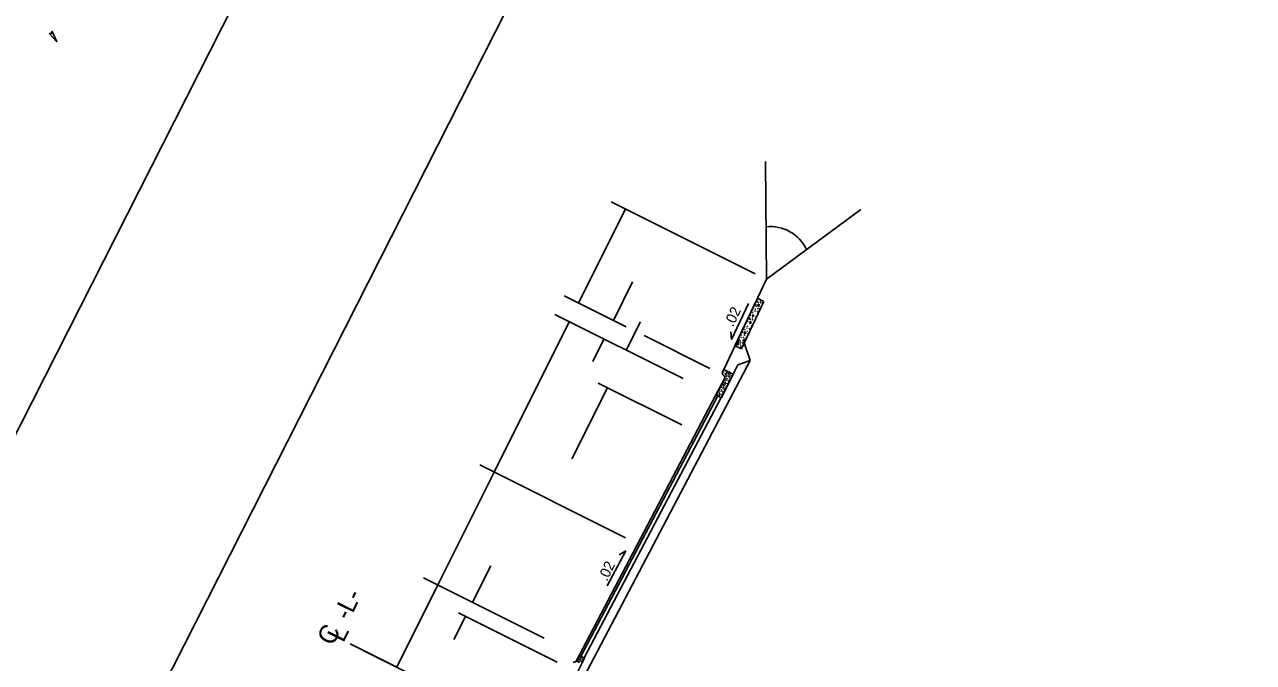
# Model space of a CAD drawing. Extents: x 1974386 to 1979988, y 776712 to 784860.
# Drawn here: x 1976485 to 1977187, y 782023 to 782388 of the extents above; entities that cross this region are included whole.
import ezdxf

# ---------------------------------------------------------------- set-up
doc = ezdxf.new("R2010")
doc.units = 0
for name, color, linetype in [('Default', 7, 'Continuous'), ('Old_Level_1', 7, 'Continuous'), ('Old_Level_11', 7, 'Continuous'), ('Old_Level_2', 7, 'Continuous'), ('Old_Level_4', 7, 'Continuous')]:
    doc.layers.add(name, color=color, linetype=linetype)

msp = doc.modelspace()

# ---------------------------------------------------------------- linework, layer by layer
at = {"layer": 'Default'}
msp.add_lwpolyline([(1978009.96, 784859.92), (1974385.88, 777715.09), (1976364.02, 776711.71), (1979988.11, 783856.54)], close=True, dxfattribs=at)
at = {"layer": 'Old_Level_1'}
for p, q in [((1976908.28, 782309.46), (1976908.84, 782242.12)), ((1976801.59, 782228.59), (1976828.39, 782282.27)), ((1976801.59, 782228.59), (1976828.39, 782282.27)), ((1976820.18, 782286.37), (1976902.47, 782245.3)), ((1976962.76, 782281.98), (1976908.84, 782242.12)), ((1976821.44, 782218.68), (1976832.38, 782240.61)), ((1976821.44, 782218.68), (1976832.38, 782240.61)), ((1976884.46, 782190.58), (1976908.84, 782242.12)), ((1976793.38, 782232.69), (1976828.81, 782215)), ((1976890.87, 782204.15), (1976903.71, 782231.27)), ((1976894.56, 782202.4), (1976907.39, 782229.53)), ((1976907.39, 782229.53), (1976903.71, 782231.27)), ((1976788.02, 782221.95), (1976861.28, 782185.39)), ((1976796.24, 782217.85), (1976753.36, 782131.96)), ((1976796.24, 782217.85), (1976753.36, 782131.96)), ((1976828.76, 782201.62), (1976836.88, 782217.89)), ((1976828.76, 782201.62), (1976836.88, 782217.89)), ((1976809.66, 782195.08), (1976816.08, 782207.95)), ((1976809.66, 782195.08), (1976816.08, 782207.95)), ((1976838.99, 782209.93), (1976876.46, 782191.22)), ((1976899.64, 782195.66), (1976896.22, 782205.9)), ((1976894.56, 782202.4), (1976890.87, 782204.15)), ((1976800.21, 782006.48), (1976899.64, 782195.66)), ((1976883.79, 782189.24), (1976884.46, 782190.58)), ((1976889.82, 782187.9), (1976884.46, 782190.58)), ((1976889.82, 782187.9), (1976892.5, 782193.27)), ((1976892.5, 782193.27), (1976899.64, 782195.66)), ((1976880.01, 782176.04), (1976884.98, 782185.24)), ((1976883.12, 782174.48), (1976889.82, 782187.9)), ((1976797.77, 782139.54), (1976818.04, 782180.15)), ((1976797.77, 782139.54), (1976818.04, 782180.15)), ((1976812.74, 782182.79), (1976860.52, 782158.95)), ((1976801.83, 782027.29), (1976880.01, 782176.04)), ((1976802.95, 782026.74), (1976881.13, 782175.48)), ((1976804.74, 782025.85), (1976882.92, 782174.59)), ((1976883.12, 782174.48), (1976880.01, 782176.04)), ((1976745.15, 782136.06), (1976828.36, 782094.52)), ((1976753.36, 782131.96), (1976721.21, 782067.54)), ((1976753.36, 782131.96), (1976721.21, 782067.54)), ((1976741.05, 782057.63), (1976751.43, 782078.43)), ((1976741.05, 782057.63), (1976751.43, 782078.43)), ((1976713, 782071.64), (1976782, 782037.19)), ((1976721.21, 782067.54), (1976697.76, 782020.56)), ((1976721.21, 782067.54), (1976697.76, 782020.56)), ((1976732.93, 782051.63), (1976789.35, 782023.47)), ((1976730.4, 782036.3), (1976737.03, 782049.58)), ((1976730.4, 782036.3), (1976737.03, 782049.58)), ((1976671.06, 782033.89), (1976742.15, 781998.41)), ((1976678.99, 782029.93), (1976742.15, 781998.41)), ((1976800.18, 782023.98), (1976801.83, 782027.29)), ((1976800.94, 782017.68), (1976804.96, 782025.73)), ((1976801.48, 782023.93), (1976801.36, 782023.5)), ((1976801.36, 782023.5), (1976802.05, 782023.41)), ((1976802.05, 782023.41), (1976801.48, 782023.93)), ((1976802.1, 782026.12), (1976801.56, 782025.83)), ((1976801.56, 782025.83), (1976802.48, 782025.66)), ((1976804.96, 782025.73), (1976801.83, 782027.29)), ((1976802.48, 782025.66), (1976802.1, 782026.12)), ((1976803.82, 782025.38), (1976803.58, 782024.91)), ((1976803.58, 782024.91), (1976804.27, 782025.12)), ((1976804.27, 782025.12), (1976803.82, 782025.38))]:
    msp.add_line(p, q, dxfattribs=at)
for centre in [(1976800.49, 782024.54), (1976800.55, 782023.66), (1976800.75, 782023.67), (1976801.1, 782024.29), (1976801.29, 782026.03), (1976801.57, 782025.07), (1976801.87, 782026.93), (1976802.11, 782024.18), (1976802.41, 782024.96), (1976802.46, 782026.59), (1976802.84, 782024.07), (1976802.96, 782024.77), (1976802.98, 782025.68), (1976803.21, 782023.49), (1976803.35, 782026.48), (1976803.63, 782023.33), (1976803.82, 782024.16), (1976804, 782025.94), (1976804.33, 782024.61), (1976804.62, 782025.53)]:
    msp.add_circle(centre, 0.0385, dxfattribs=at)
for centre, radius, start, end in [((1976911, 782249.34), 22.94, 25.10154, 95.98505), ((1976885.13, 782188.57), 1.5, 153.47444, 240.71731), ((1976883.66, 782185.95), 1.5, 331.646, 60.71731), ((1976799.1, 782022.65), 0.875, 80.19339, 135.03949), ((1976799.4, 782024.37), 0.875, 260.19339, 333.47444)]:
    msp.add_arc(centre, radius, start, end, dxfattribs=at)
at = {"layer": 'Old_Level_11'}
msp.add_lwpolyline([(1976499.17, 782382.52), (1976503.56, 782377.86), (1976500.99, 782383.77), (1976500.51, 782382.48)], close=True, dxfattribs=at)
at = {"layer": 'Old_Level_2'}
for p, q in [((1976888.96, 782207.77), (1976898.57, 782228.36)), ((1976903.81, 782227.33), (1976904.77, 782227.86)), ((1976903.81, 782227.33), (1976904.77, 782227.86)), ((1976904.47, 782226.42), (1976903.81, 782227.33)), ((1976904.47, 782226.42), (1976903.81, 782227.33)), ((1976904.77, 782227.86), (1976904.47, 782226.42)), ((1976904.77, 782227.86), (1976904.47, 782226.42)), ((1976901.24, 782220.63), (1976900.62, 782221.75)), ((1976900.62, 782221.75), (1976901.64, 782221.59)), ((1976901.24, 782220.63), (1976900.62, 782221.75)), ((1976900.62, 782221.75), (1976901.64, 782221.59)), ((1976901.64, 782221.59), (1976901.24, 782220.63)), ((1976901.64, 782221.59), (1976901.24, 782220.63)), ((1976888.96, 782207.77), (1976888.57, 782212.21)), ((1976896.62, 782210.87), (1976896.01, 782211.99)), ((1976896.01, 782211.99), (1976897.02, 782211.84)), ((1976896.62, 782210.87), (1976896.01, 782211.99)), ((1976896.01, 782211.99), (1976897.02, 782211.84)), ((1976897.02, 782211.84), (1976896.62, 782210.87)), ((1976897.02, 782211.84), (1976896.62, 782210.87)), ((1976899.19, 782217.57), (1976900.16, 782218.1)), ((1976899.19, 782217.57), (1976900.16, 782218.1)), ((1976899.85, 782216.66), (1976899.19, 782217.57)), ((1976899.85, 782216.66), (1976899.19, 782217.57)), ((1976900.16, 782218.1), (1976899.85, 782216.66)), ((1976900.16, 782218.1), (1976899.85, 782216.66)), ((1976891.93, 782205.62), (1976892.89, 782206.15)), ((1976891.93, 782205.62), (1976892.89, 782206.15)), ((1976892.58, 782204.7), (1976891.93, 782205.62)), ((1976892.58, 782204.7), (1976891.93, 782205.62)), ((1976892.89, 782206.15), (1976892.58, 782204.7)), ((1976892.89, 782206.15), (1976892.58, 782204.7)), ((1976895.67, 782207.48), (1976896.63, 782208)), ((1976895.67, 782207.48), (1976896.63, 782208)), ((1976896.33, 782206.56), (1976895.67, 782207.48)), ((1976896.33, 782206.56), (1976895.67, 782207.48)), ((1976896.63, 782208), (1976896.33, 782206.56)), ((1976896.63, 782208), (1976896.33, 782206.56)), ((1976885.87, 782188.3), (1976885.24, 782187.62)), ((1976885.24, 782187.62), (1976885.75, 782187.48)), ((1976885.75, 782187.48), (1976885.87, 782188.3)), ((1976887.18, 782186.83), (1976887.84, 782187.17)), ((1976887.61, 782186.22), (1976887.18, 782186.83)), ((1976887.84, 782187.17), (1976887.61, 782186.22)), ((1976882.17, 782175.97), (1976881.77, 782176.72)), ((1976881.77, 782176.72), (1976882.45, 782176.61)), ((1976882.45, 782176.61), (1976882.17, 782175.97)), ((1976883.97, 782180.4), (1976884.62, 782180.74)), ((1976884.4, 782179.78), (1976883.97, 782180.4)), ((1976884.62, 782180.74), (1976884.4, 782179.78)), ((1976885.38, 782182.41), (1976884.99, 782183.16)), ((1976884.99, 782183.16), (1976885.66, 782183.04)), ((1976885.66, 782183.04), (1976885.38, 782182.41)), ((1976828.48, 782087.09), (1976817.9, 782066.98)), ((1976828.48, 782087.09), (1976817.9, 782066.98)), ((1976828.48, 782087.09), (1976824.71, 782084.7)), ((1976828.48, 782087.09), (1976824.71, 782084.7))]:
    msp.add_line(p, q, dxfattribs=at)
for centre, radius in [((1976901.94, 782227.07), 0.0693), ((1976901.94, 782227.07), 0.0693), ((1976902.78, 782227.82), 0.0693), ((1976902.78, 782227.82), 0.0693), ((1976902.95, 782226.74), 0.0693), ((1976902.95, 782226.74), 0.0693), ((1976903.5, 782229.33), 0.0693), ((1976903.5, 782229.33), 0.0693), ((1976903.97, 782229.64), 0.0693), ((1976903.97, 782229.64), 0.0693), ((1976904.19, 782228.84), 0.0693), ((1976904.19, 782228.84), 0.0693), ((1976905.52, 782229.68), 0.0693), ((1976905.52, 782229.68), 0.0693), ((1976905.52, 782228.76), 0.0693), ((1976905.52, 782228.76), 0.0693), ((1976905.88, 782226.52), 0.0693), ((1976905.88, 782226.52), 0.0693), ((1976906.47, 782228.59), 0.0693), ((1976906.47, 782228.59), 0.0693), ((1976898.88, 782219.58), 0.0693), ((1976898.88, 782219.58), 0.0693), ((1976899.36, 782219.89), 0.0693), ((1976899.36, 782219.89), 0.0693), ((1976899.58, 782219.08), 0.0693), ((1976899.58, 782219.08), 0.0693), ((1976899.81, 782221.64), 0.0693), ((1976899.81, 782221.64), 0.0693), ((1976900.22, 782223.3), 0.0693), ((1976900.22, 782223.3), 0.0693), ((1976900.77, 782225.17), 0.0693), ((1976900.77, 782225.17), 0.0693), ((1976900.9, 782219.92), 0.0693), ((1976900.9, 782219.92), 0.0693), ((1976900.9, 782219), 0.0693), ((1976900.9, 782219), 0.0693), ((1976901.1, 782224.85), 0.0693), ((1976901.1, 782224.85), 0.0693), ((1976901.12, 782223.15), 0.0693), ((1976901.12, 782223.15), 0.0693), ((1976902.34, 782223.99), 0.0693), ((1976902.34, 782223.99), 0.0693), ((1976902.58, 782225.08), 0.0693), ((1976902.58, 782225.08), 0.0693), ((1976902.97, 782220.96), 0.0693), ((1976902.97, 782220.96), 0.0693), ((1976903.67, 782223.69), 0.0693), ((1976903.67, 782223.69), 0.0693), ((1976903.91, 782222.48), 0.0693), ((1976903.91, 782222.48), 0.0693), ((1976904.05, 782225.34), 0.0693), ((1976904.05, 782225.34), 0.0693), ((1976904.93, 782225.33), 0.0693), ((1976904.93, 782225.33), 0.0693), ((1976895.19, 782211.88), 0.0693), ((1976895.19, 782211.88), 0.0693), ((1976895.6, 782213.54), 0.0693), ((1976895.6, 782213.54), 0.0693), ((1976896.15, 782215.41), 0.0693), ((1976896.15, 782215.41), 0.0693), ((1976896.49, 782215.09), 0.0693), ((1976896.49, 782215.09), 0.0693), ((1976896.5, 782213.39), 0.0693), ((1976896.5, 782213.39), 0.0693), ((1976897.33, 782217.31), 0.0693), ((1976897.33, 782217.31), 0.0693), ((1976897.72, 782214.23), 0.0693), ((1976897.72, 782214.23), 0.0693), ((1976897.96, 782215.32), 0.0693), ((1976897.96, 782215.32), 0.0693), ((1976897.96, 782212.49), 0.0693), ((1976897.96, 782212.49), 0.0693), ((1976898.17, 782218.06), 0.0693), ((1976898.17, 782218.06), 0.0693), ((1976899.05, 782213.93), 0.0693), ((1976899.05, 782213.93), 0.0693), ((1976899.3, 782212.72), 0.0693), ((1976899.3, 782212.72), 0.0693), ((1976900.32, 782215.57), 0.0693), ((1976900.32, 782215.57), 0.0693), ((1976901.26, 782216.76), 0.0693), ((1976901.26, 782216.76), 0.0693), ((1976891.68, 782205.29), 0.0693), ((1976891.68, 782205.29), 0.0693), ((1976891.81, 782204.63), 0.0693), ((1976891.81, 782204.63), 0.0693), ((1976892.76, 782204.78), 0.0693), ((1976892.76, 782204.78), 0.0693), ((1976893.01, 782206.7), 0.0693), ((1976893.01, 782206.7), 0.0693), ((1976893.51, 782207.51), 0.0693), ((1976893.51, 782207.51), 0.0693), ((1976893.87, 782205.13), 0.0693), ((1976893.87, 782205.13), 0.0693), ((1976893.92, 782206.98), 0.0693), ((1976893.92, 782206.98), 0.0693), ((1976894.11, 782206.12), 0.0693), ((1976894.11, 782206.12), 0.0693), ((1976894.48, 782208.86), 0.0693), ((1976894.48, 782208.86), 0.0693), ((1976894.56, 782210.2), 0.0693), ((1976894.56, 782210.2), 0.0693), ((1976895.38, 782206.12), 0.0693), ((1976895.38, 782206.12), 0.0693), ((1976895.43, 782207.15), 0.0693), ((1976895.43, 782207.15), 0.0693), ((1976895.53, 782205.5), 0.0693), ((1976895.53, 782205.5), 0.0693), ((1976895.64, 782208.75), 0.0693), ((1976895.64, 782208.75), 0.0693), ((1976896.28, 782210.17), 0.0693), ((1976896.28, 782210.17), 0.0693), ((1976897.09, 782208.56), 0.0693), ((1976897.09, 782208.56), 0.0693), ((1976898.36, 782211.2), 0.0693), ((1976898.36, 782211.2), 0.0693), ((1976894.26, 782203.41), 0.0693), ((1976894.26, 782203.41), 0.0693), ((1976894.27, 782204.12), 0.0693), ((1976894.27, 782204.12), 0.0693), ((1976883.81, 782188.08), 0.0462), ((1976884.52, 782187.07), 0.0462), ((1976884.54, 782189.11), 0.0462), ((1976884.74, 782184.2), 0.0462), ((1976885.13, 782185.43), 0.0462), ((1976885.34, 782184.08), 0.0462), ((1976885.35, 782185.22), 0.0462), ((1976885.35, 782188.38), 0.0462), ((1976885.36, 782189.87), 0.0462), ((1976885.94, 782186.68), 0.0462), ((1976886.16, 782184.63), 0.0462), ((1976886.25, 782188.77), 0.0462), ((1976886.34, 782185.35), 0.0462), ((1976886.51, 782187.17), 0.0462), ((1976886.97, 782189.25), 0.0462), ((1976887.01, 782188.17), 0.0462), ((1976887.04, 782184.41), 0.0462), ((1976887.19, 782183.6), 0.0462), ((1976887.33, 782188.37), 0.0462), ((1976887.47, 782187.84), 0.0462), ((1976887.78, 782184.41), 0.0462), ((1976887.91, 782185.48), 0.0462), ((1976888.35, 782187.76), 0.0462), ((1976888.36, 782188.37), 0.0462), ((1976888.56, 782186.26), 0.0462), ((1976889.04, 782187.01), 0.0462), ((1976889.7, 782188.04), 0.0462), ((1976880.82, 782177.16), 0.0462), ((1976881.23, 782176.66), 0.0462), ((1976881.53, 782177.76), 0.0462), ((1976881.92, 782179), 0.0462), ((1976882.12, 782177.65), 0.0462), ((1976882.14, 782178.78), 0.0462), ((1976882.73, 782180.25), 0.0462), ((1976882.95, 782178.19), 0.0462), ((1976883.12, 782178.91), 0.0462), ((1976883.3, 782180.73), 0.0462), ((1976883.75, 782182.82), 0.0462), ((1976883.8, 782181.73), 0.0462), ((1976883.83, 782177.97), 0.0462), ((1976883.98, 782177.16), 0.0462), ((1976884.12, 782181.94), 0.0462), ((1976884.25, 782181.4), 0.0462), ((1976884.44, 782183.1), 0.0462), ((1976884.56, 782177.97), 0.0462), ((1976884.7, 782179.04), 0.0462), ((1976885.14, 782181.32), 0.0462), ((1976885.15, 782181.94), 0.0462), ((1976885.34, 782179.82), 0.0462), ((1976885.83, 782180.57), 0.0462), ((1976886.49, 782181.6), 0.0462), ((1976886.54, 782182.6), 0.0462), ((1976880.54, 782176.38), 0.0462), ((1976881.93, 782175.5), 0.0462), ((1976883.27, 782175.16), 0.0462), ((1976883.33, 782176.16), 0.0462)]:
    msp.add_circle(centre, radius, dxfattribs=at)
msp.add_arc((1976884.03, 782183.59), 0.0462, 234.31128, 67.86225, dxfattribs=at)
at = {"layer": 'Old_Level_4'}
msp.add_lwpolyline([(1976022.36, 781789.15), (1976408.16, 782549.75), (1976625.09, 782439.72), (1976239.29, 781679.12)], close=True, dxfattribs=at)

# ---------------------------------------------------------------- texts
at = {"layer": 'Old_Level_2'}
for s, height, rotation, p in [('.02', 6, 64.66602, (1976889.78, 782214.5)), ('.02 ', 6, 64.66602, (1976817.81, 782069.22)), ('.02 ', 6, 64.66602, (1976817.81, 782069.22)), ('-L-', 10.461, 63.65269, (1976670.46, 782046.69)), ('-L-', 10.461, 63.65269, (1976670.46, 782046.69)), ('C', 10.8, 63.47444, (1976661.33, 782032.21)), ('L', 10.8, 63.42134, (1976667.17, 782034.15))]:
    msp.add_text(s, height=height, rotation=rotation, dxfattribs=at).set_placement(p)

doc.saveas('drawing.dxf')
